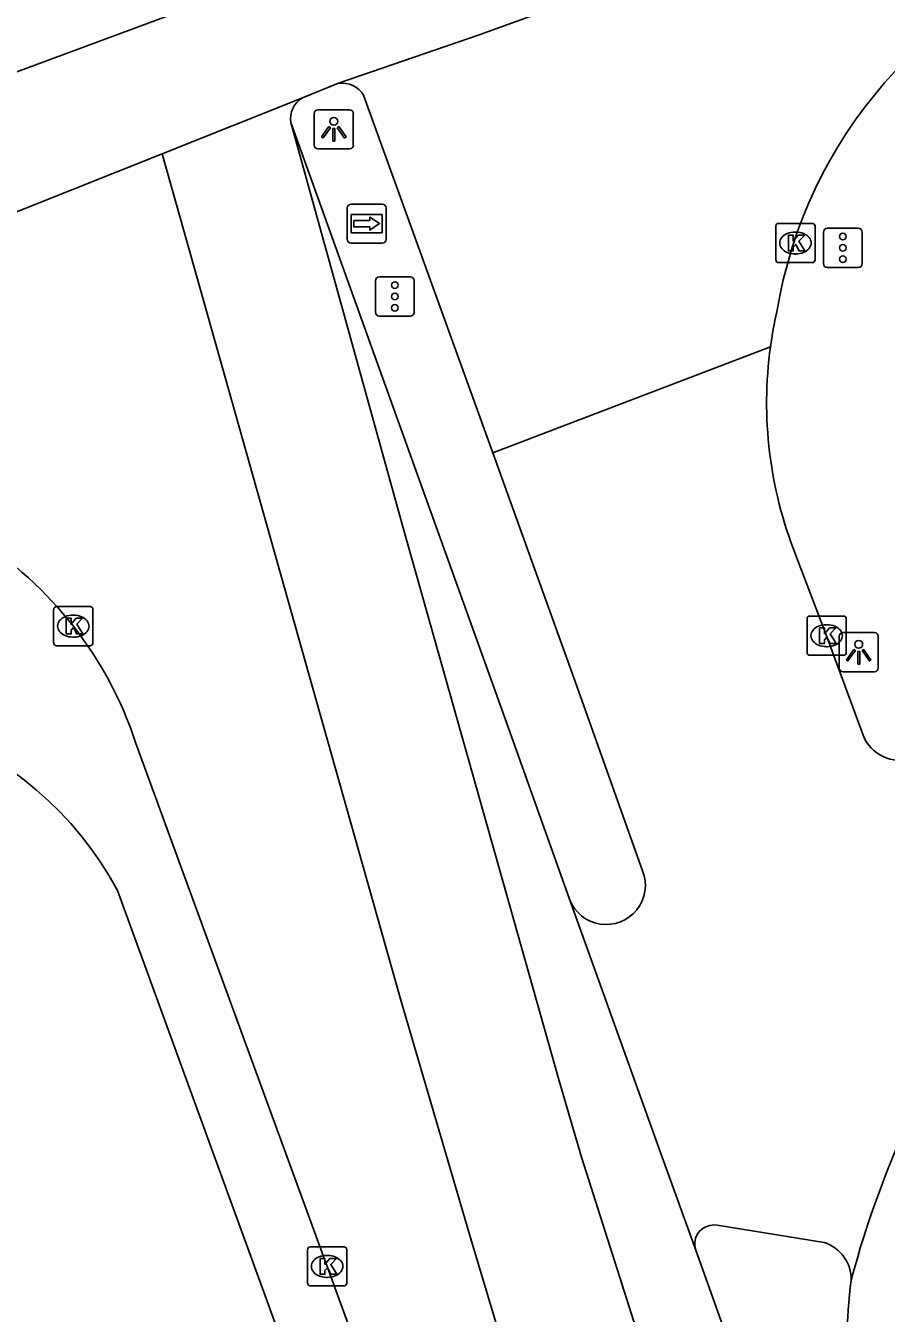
# Model space of a CAD drawing. Extents: x 160806 to 161707, y 383697 to 384148.
# Drawn here: x 161051.44 to 161073.37, y 383814.4 to 383847.23 of the extents above; entities that cross this region are included whole.
import ezdxf

# ---------------------------------------------------------------- set-up
doc = ezdxf.new("R2010")
doc.units = 0
for name, color, linetype in [('IMGEO_Kolk', 7, 'Continuous'), ('IMGEO_Lichtpunt', 7, 'Continuous'), ('IMGEO_OVBaan_gesloten', 7, 'Continuous'), ('IMGEO_Rijbaan_lokaal_gesloten', 7, 'Continuous'), ('IMGEO_Verkeersregelinstallatiepaal', 7, 'Continuous'), ('IMGEO_Voetpad_open', 7, 'Continuous'), ('IMGEO_Wegwijzer', 7, 'Continuous')]:
    doc.layers.add(name, color=color, linetype=linetype)

msp = doc.modelspace()

# ---------------------------------------------------------------- linework, layer by layer
at = {"layer": 'IMGEO_Kolk'}
for p, q in [((161070.632, 383842.19), (161071.484, 383842.19)), ((161070.557, 383841.264), (161070.557, 383842.116)), ((161071.045, 383841.97), (161071.07, 383841.97)), ((161071.558, 383842.116), (161071.558, 383841.264)), ((161071.484, 383841.19), (161070.632, 383841.19)), ((161071.068, 383841.41), (161071.043, 383841.41)), ((161052.154, 383831.495), (161052.154, 383832.347)), ((161052.229, 383832.421), (161053.081, 383832.421)), ((161053.155, 383832.347), (161053.155, 383831.495)), ((161052.642, 383832.201), (161052.667, 383832.201)), ((161071.354, 383831.251), (161071.354, 383832.103)), ((161071.429, 383832.177), (161072.281, 383832.177)), ((161072.355, 383832.103), (161072.355, 383831.251)), ((161071.842, 383831.957), (161071.867, 383831.957)), ((161053.081, 383831.421), (161052.229, 383831.421)), ((161052.665, 383831.641), (161052.64, 383831.641)), ((161071.865, 383831.397), (161071.84, 383831.397)), ((161072.281, 383831.177), (161071.429, 383831.177)), ((161058.622, 383815.169), (161058.622, 383816.021)), ((161058.697, 383816.095), (161059.549, 383816.095)), ((161059.623, 383816.021), (161059.623, 383815.169)), ((161059.11, 383815.875), (161059.135, 383815.875)), ((161059.133, 383815.315), (161059.108, 383815.315)), ((161059.549, 383815.095), (161058.697, 383815.095))]:
    msp.add_line(p, q, dxfattribs=at)
for points in [[(161070.632, 383842.19), (161071.484, 383842.19)], [(161070.557, 383841.264), (161070.557, 383842.116)], [(161070.878, 383841.89), (161071.001, 383841.89), (161071.001, 383841.739), (161071.131, 383841.89), (161071.295, 383841.89), (161071.149, 383841.739), (161071.302, 383841.49), (161071.15, 383841.49), (161071.065, 383841.654), (161071.001, 383841.587), (161071.001, 383841.49), (161070.878, 383841.49), (161070.878, 383841.89)], [(161071.558, 383842.116), (161071.558, 383841.264)], [(161071.484, 383841.19), (161070.632, 383841.19)], [(161052.154, 383831.495), (161052.154, 383832.347)], [(161052.229, 383832.421), (161053.081, 383832.421)], [(161053.155, 383832.347), (161053.155, 383831.495)], [(161052.475, 383832.121), (161052.598, 383832.121), (161052.598, 383831.97), (161052.728, 383832.121), (161052.892, 383832.121), (161052.746, 383831.97), (161052.899, 383831.721), (161052.747, 383831.721), (161052.662, 383831.885), (161052.598, 383831.818), (161052.598, 383831.721), (161052.475, 383831.721), (161052.475, 383832.121)], [(161071.354, 383831.251), (161071.354, 383832.103)], [(161071.429, 383832.177), (161072.281, 383832.177)], [(161072.355, 383832.103), (161072.355, 383831.251)], [(161071.675, 383831.877), (161071.798, 383831.877), (161071.798, 383831.726), (161071.928, 383831.877), (161072.092, 383831.877), (161071.946, 383831.726), (161072.099, 383831.477), (161071.947, 383831.477), (161071.862, 383831.641), (161071.798, 383831.574), (161071.798, 383831.477), (161071.675, 383831.477), (161071.675, 383831.877)], [(161053.081, 383831.421), (161052.229, 383831.421)], [(161072.281, 383831.177), (161071.429, 383831.177)], [(161058.622, 383815.169), (161058.622, 383816.021)], [(161058.697, 383816.095), (161059.549, 383816.095)], [(161059.623, 383816.021), (161059.623, 383815.169)], [(161058.943, 383815.795), (161059.066, 383815.795), (161059.066, 383815.644), (161059.196, 383815.795), (161059.36, 383815.795), (161059.214, 383815.644), (161059.367, 383815.395), (161059.215, 383815.395), (161059.13, 383815.559), (161059.066, 383815.492), (161059.066, 383815.395), (161058.943, 383815.395), (161058.943, 383815.795)], [(161059.549, 383815.095), (161058.697, 383815.095)]]:
    msp.add_lwpolyline(points, dxfattribs=at)
for centre, start, end in [((161070.634, 383842.114), 91.552, 178.448), ((161070.634, 383842.114), 91.552, 178.448), ((161071.482, 383842.114), 1.552, 88.448), ((161071.482, 383842.114), 1.552, 88.448), ((161070.634, 383841.266), 181.552, 268.448), ((161070.634, 383841.266), 181.552, 268.448), ((161071.482, 383841.266), 271.552, 358.448), ((161071.482, 383841.266), 271.552, 358.448), ((161052.231, 383832.345), 91.552, 178.448), ((161052.231, 383832.345), 91.552, 178.448), ((161053.079, 383832.345), 1.552, 88.448), ((161053.079, 383832.345), 1.552, 88.448), ((161071.431, 383832.101), 91.552, 178.448), ((161071.431, 383832.101), 91.552, 178.448), ((161072.279, 383832.101), 1.552, 88.448), ((161072.279, 383832.101), 1.552, 88.448), ((161052.231, 383831.497), 181.552, 268.448), ((161052.231, 383831.497), 181.552, 268.448), ((161053.079, 383831.497), 271.552, 358.448), ((161053.079, 383831.497), 271.552, 358.448), ((161071.431, 383831.253), 181.552, 268.448), ((161071.431, 383831.253), 181.552, 268.448), ((161072.279, 383831.253), 271.552, 358.448), ((161072.279, 383831.253), 271.552, 358.448), ((161058.699, 383816.019), 91.552, 178.448), ((161058.699, 383816.019), 91.552, 178.448), ((161059.547, 383816.019), 1.552, 88.448), ((161059.547, 383816.019), 1.552, 88.448), ((161058.699, 383815.171), 181.552, 268.448), ((161058.699, 383815.171), 181.552, 268.448), ((161059.547, 383815.171), 271.552, 358.448), ((161059.547, 383815.171), 271.552, 358.448)]:
    msp.add_arc(centre, 0.0765, start, end, dxfattribs=at)
for centre, major_axis, ratio, start_param, end_param in [((161071.044, 383841.69), (-0.387, 0.002), 0.722429, 4.712389, 7.853982), ((161071.069, 383841.69), (-0.39, 0.002), 0.717154, 1.570796, 4.712389), ((161052.641, 383831.921), (-0.387, 0.002), 0.722429, 4.712389, 7.853982), ((161052.666, 383831.921), (-0.39, 0.002), 0.717154, 1.570796, 4.712389), ((161071.841, 383831.677), (-0.387, 0.002), 0.722429, 4.712389, 7.853982), ((161071.866, 383831.677), (-0.39, 0.002), 0.717154, 1.570796, 4.712389), ((161059.109, 383815.595), (-0.387, 0.002), 0.722429, 4.712389, 7.853982), ((161059.134, 383815.595), (-0.39, 0.002), 0.717154, 1.570796, 4.712389)]:
    msp.add_ellipse(centre, major_axis=major_axis, ratio=ratio, start_param=start_param, end_param=end_param, dxfattribs=at)
at = {"layer": 'IMGEO_Lichtpunt'}
for p, q in [((161058.795, 383844.994), (161058.795, 383844.187)), ((161058.795, 383844.994), (161058.795, 383844.187)), ((161059.697, 383845.089), (161058.889, 383845.089)), ((161059.697, 383845.089), (161058.889, 383845.089)), ((161059.791, 383844.187), (161059.791, 383844.994)), ((161059.791, 383844.187), (161059.791, 383844.994)), ((161058.889, 383844.093), (161059.697, 383844.093)), ((161058.889, 383844.093), (161059.697, 383844.093)), ((161073.075, 383831.755), (161072.267, 383831.755)), ((161073.075, 383831.755), (161072.267, 383831.755)), ((161072.173, 383831.66), (161072.173, 383830.853)), ((161072.173, 383831.66), (161072.173, 383830.853)), ((161073.169, 383830.853), (161073.169, 383831.66)), ((161073.169, 383830.853), (161073.169, 383831.66)), ((161072.267, 383830.759), (161073.075, 383830.759)), ((161072.267, 383830.759), (161073.075, 383830.759))]:
    msp.add_line(p, q, dxfattribs=at)
for points in [[(161059.169, 383844.658), (161059.208, 383844.63), (161059.02, 383844.368), (161058.982, 383844.395), (161059.169, 383844.658)], [(161059.271, 383844.61), (161059.318, 383844.61), (161059.318, 383844.288), (161059.271, 383844.288), (161059.271, 383844.61)], [(161059.381, 383844.63), (161059.419, 383844.657), (161059.606, 383844.395), (161059.567, 383844.367), (161059.381, 383844.63)], [(161072.547, 383831.324), (161072.586, 383831.296), (161072.398, 383831.034), (161072.36, 383831.061), (161072.547, 383831.324)], [(161072.649, 383831.276), (161072.696, 383831.276), (161072.696, 383830.954), (161072.649, 383830.954), (161072.649, 383831.276)], [(161072.759, 383831.296), (161072.797, 383831.323), (161072.984, 383831.061), (161072.945, 383831.033), (161072.759, 383831.296)]]:
    msp.add_lwpolyline(points, dxfattribs=at)
for centre in [(161059.294, 383844.792), (161072.672, 383831.458)]:
    msp.add_circle(centre, 0.0994, dxfattribs=at)
for centre, start, end in [((161058.889, 383844.994), 90, 180), ((161058.889, 383844.994), 90, 180), ((161059.697, 383844.994), 0, 90), ((161059.697, 383844.994), 0, 90), ((161058.889, 383844.187), 180, 270), ((161058.889, 383844.187), 180, 270), ((161059.697, 383844.187), 270, 0), ((161059.697, 383844.187), 270, 360), ((161072.267, 383831.66), 90, 180), ((161072.267, 383831.66), 90, 180), ((161073.075, 383831.66), 0, 90), ((161073.075, 383831.66), 0, 90), ((161072.267, 383830.853), 180, 270), ((161072.267, 383830.853), 180, 270), ((161073.075, 383830.853), 270, 0), ((161073.075, 383830.853), 270, 360)]:
    msp.add_arc(centre, 0.0946, start, end, dxfattribs=at)
at = {"layer": 'IMGEO_OVBaan_gesloten'}
for centre, radius, start, end in [((161098.887, 383808.082), 27.364, 145.1413, 164.8338), ((161090.693, 383813.123), 18.34, 173.3684, 192.2077)]:
    msp.add_arc(centre, radius, start, end, dxfattribs=at)
at = {"layer": 'IMGEO_Rijbaan_lokaal_gesloten'}
for points in [[(161130.73, 383875.543), (161100.785, 383864.404), (161068.088, 383852.305), (161054.975, 383847.445), (161009.318, 383830.547), (161001.838, 383827.792), (160966.768, 383814.836)], [(161059.41, 383845.762), (161062.999, 383847.001), (161070.515, 383849.722), (161085.394, 383855.134), (161131.695, 383872.323)], [(161058.494, 383845.391), (161059.41, 383845.762)], [(161063.344, 383836.341), (161060.054, 383845.458)], [(161054.918, 383843.967), (161058.494, 383845.391)], [(161065.3, 383824.958), (161063.609, 383829.704), (161058.196, 383844.764)], [(161058.196, 383844.764), (161061.088, 383834.335), (161065.037, 383820.327), (161065.604, 383818.384), (161067.484, 383812.477), (161069.952, 383805.576)], [(160967.931, 383811.718), (161000.642, 383823.738), (161029.952, 383834.573), (161050.221, 383842.097), (161054.918, 383843.967)], [(161054.918, 383843.967), (161058.753, 383830.363), (161061.003, 383822.387), (161062.733, 383816.468), (161063.945, 383812.432), (161066.677, 383804.572)], [(161070.423, 383839.043), (161063.344, 383836.341)], [(161063.344, 383836.341), (161065.491, 383830.393), (161067.165, 383825.681)], [(161072.781, 383829.143), (161071.854, 383831.677), (161071.063, 383833.749)], [(161063.503, 383803.6), (161059.123, 383815.595), (161054.243, 383828.956)], [(161068.518, 383816.007), (161067.666, 383818.379), (161065.3, 383824.958)], [(161069.065, 383816.643), (161071.788, 383816.205)], [(161070.89, 383809.363), (161068.518, 383816.007)]]:
    msp.add_lwpolyline(points, dxfattribs=at)
for centre, radius, start, end in [((161082.232, 383838.025), 11.802, 107.261, 170.6809), ((161059.499, 383845.116), 0.652, 31.6351, 97.8257), ((161058.809, 383844.857), 0.62, 120.5568, 188.6017), ((161081.038, 383837.567), 10.718, 167.2285, 172.0828), ((161080.775, 383837.609), 10.451, 172.1122, 201.674), ((161044.891, 383825.855), 9.853, 18.3453, 57.6428), ((161073.732, 383829.52), 1.023, 201.6265, 288.0235), ((161066.235, 383825.312), 1, 200.7553, 21.6241), ((161068.977, 383816.165), 0.486, 79.5943, 199.0105), ((161071.497, 383815.27), 0.98, 358.3217, 72.7087)]:
    msp.add_arc(centre, radius, start, end, dxfattribs=at)
at = {"layer": 'IMGEO_Verkeersregelinstallatiepaal'}
for p, q in [((161071.771, 383841.166), (161071.771, 383841.966)), ((161071.771, 383841.966), (161071.771, 383841.166)), ((161071.871, 383842.066), (161072.661, 383842.066)), ((161072.661, 383842.066), (161071.871, 383842.066)), ((161072.761, 383841.966), (161072.761, 383841.166)), ((161072.761, 383841.166), (161072.761, 383841.966)), ((161072.661, 383841.066), (161071.871, 383841.066)), ((161071.871, 383841.066), (161072.661, 383841.066)), ((161060.354, 383839.927), (161060.354, 383840.727)), ((161060.354, 383840.727), (161060.354, 383839.927)), ((161060.454, 383840.827), (161061.244, 383840.827)), ((161061.244, 383840.827), (161060.454, 383840.827)), ((161061.344, 383840.727), (161061.344, 383839.927)), ((161061.344, 383839.927), (161061.344, 383840.727)), ((161061.244, 383839.827), (161060.454, 383839.827)), ((161060.454, 383839.827), (161061.244, 383839.827))]:
    msp.add_line(p, q, dxfattribs=at)
for centre in [(161072.266, 383841.856), (161072.266, 383841.566), (161072.266, 383841.276), (161060.849, 383840.617), (161060.849, 383840.327), (161060.849, 383840.037)]:
    msp.add_circle(centre, 0.085, dxfattribs=at)
for centre, start, end in [((161071.871, 383841.966), 90, 180), ((161071.871, 383841.966), 90, 180), ((161072.661, 383841.966), 0, 90), ((161072.661, 383841.966), 360, 90), ((161071.871, 383841.166), 180, 270), ((161071.871, 383841.166), 180, 270), ((161072.661, 383841.166), 270, 0), ((161072.661, 383841.166), 270, 0), ((161060.454, 383840.727), 90, 180), ((161060.454, 383840.727), 90, 180), ((161061.244, 383840.727), 0, 90), ((161061.244, 383840.727), 360, 90), ((161060.454, 383839.927), 180, 270), ((161060.454, 383839.927), 180, 270), ((161061.244, 383839.927), 270, 0), ((161061.244, 383839.927), 270, 0)]:
    msp.add_arc(centre, 0.1, start, end, dxfattribs=at)
at = {"layer": 'IMGEO_Voetpad_open'}
msp.add_lwpolyline([(161053.783, 383825.182), (161061.827, 383803.086)], dxfattribs=at)
msp.add_arc((161045.845, 383820.887), 9.025, 28.418, 111.0663, dxfattribs=at)
at = {"layer": 'IMGEO_Wegwijzer'}
for p, q in [((161059.637, 383841.784), (161059.637, 383842.584)), ((161059.637, 383842.584), (161059.637, 383841.784)), ((161059.737, 383842.684), (161060.527, 383842.684)), ((161060.527, 383842.684), (161059.737, 383842.684)), ((161060.627, 383842.584), (161060.627, 383841.784)), ((161060.627, 383841.784), (161060.627, 383842.584)), ((161060.527, 383841.684), (161059.737, 383841.684)), ((161059.737, 383841.684), (161060.527, 383841.684))]:
    msp.add_line(p, q, dxfattribs=at)
for points in [[(161059.738, 383842.416), (161060.526, 383842.416), (161060.526, 383841.952), (161059.738, 383841.952), (161059.738, 383842.416)], [(161059.803, 383842.268), (161059.803, 383842.184), (161059.803, 383842.1), (161060.214, 383842.1), (161060.214, 383842.017), (161060.461, 383842.184), (161060.214, 383842.351), (161060.214, 383842.268), (161059.803, 383842.268)]]:
    msp.add_lwpolyline(points, dxfattribs=at)
for centre, start, end in [((161059.737, 383842.584), 90, 180), ((161059.737, 383842.584), 90, 180), ((161060.527, 383842.584), 0, 90), ((161060.527, 383842.584), 360, 90), ((161059.737, 383841.784), 180, 270), ((161059.737, 383841.784), 180, 270), ((161060.527, 383841.784), 270, 0), ((161060.527, 383841.784), 270, 0)]:
    msp.add_arc(centre, 0.1, start, end, dxfattribs=at)

doc.saveas('drawing.dxf')
